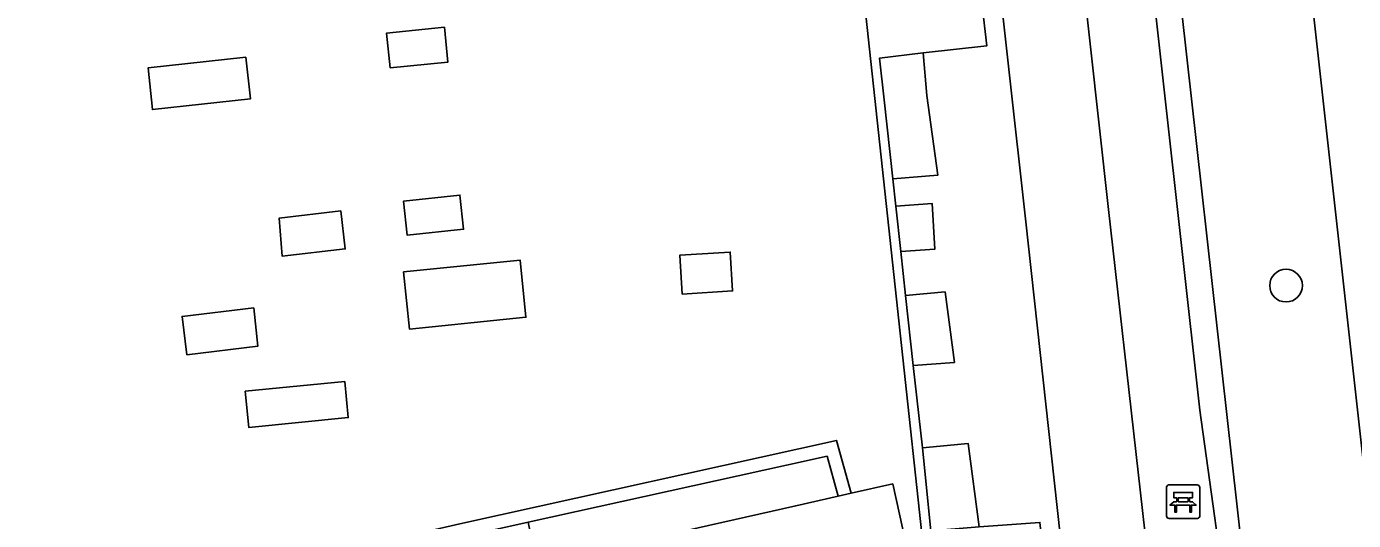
# Model space of a CAD drawing. Extents: x 161248 to 161848, y 384871 to 385383.
# Drawn here: x 161600.37 to 161640.06, y 385250.95 to 385265.73 of the extents above; entities that cross this region are included whole.
import ezdxf

# ---------------------------------------------------------------- set-up
doc = ezdxf.new("R2010")
doc.units = 0
for name, color, linetype in [('IMGEO_Bank', 7, 'Continuous'), ('IMGEO_Boom', 7, 'Continuous'), ('IMGEO_Groenvoorziening', 7, 'Continuous'), ('IMGEO_Haag', 7, 'Continuous'), ('IMGEO_Hek', 7, 'Continuous'), ('IMGEO_Voetpad_halfverhard', 7, 'Continuous'), ('IMGEO_Voetpad_open', 7, 'Continuous')]:
    doc.layers.add(name, color=color, linetype=linetype)

msp = doc.modelspace()

# ---------------------------------------------------------------- linework, layer by layer
at = {"layer": 'IMGEO_Bank'}
for p, q in [((161634.467, 385251.092), (161634.467, 385251.933)), ((161634.467, 385251.933), (161634.467, 385251.092)), ((161634.542, 385252.017), (161635.383, 385252.017)), ((161635.383, 385252.017), (161634.542, 385252.017)), ((161635.467, 385251.942), (161635.467, 385251.101)), ((161635.467, 385251.101), (161635.467, 385251.942)), ((161634.776, 385251.523), (161634.776, 385251.629)), ((161634.82, 385251.629), (161634.82, 385251.523)), ((161635.108, 385251.635), (161634.826, 385251.635)), ((161634.826, 385251.517), (161635.108, 385251.517)), ((161635.114, 385251.523), (161635.114, 385251.629)), ((161635.158, 385251.629), (161635.158, 385251.523)), ((161635.164, 385251.415), (161634.771, 385251.415)), ((161635.392, 385251.017), (161634.551, 385251.017)), ((161634.551, 385251.017), (161635.392, 385251.017))]:
    msp.add_line(p, q, dxfattribs=at)
for points in [[(161634.714, 385251.415), (161634.572, 385251.415), (161634.684, 385251.517), (161634.77, 385251.517)], [(161634.77, 385251.635), (161634.684, 385251.635), (161634.684, 385251.796), (161635.247, 385251.796), (161635.247, 385251.635), (161635.164, 385251.635)], [(161635.164, 385251.517), (161635.247, 385251.517), (161635.359, 385251.415), (161635.22, 385251.415)], [(161634.764, 385251.408), (161634.764, 385251.201), (161634.721, 385251.201), (161634.721, 385251.408)], [(161635.214, 385251.408), (161635.214, 385251.201), (161635.17, 385251.201), (161635.17, 385251.408)]]:
    msp.add_lwpolyline(points, dxfattribs=at)
for centre, radius, start, end in [((161634.545, 385251.939), 0.0779, 92.4484, 184.2845), ((161634.545, 385251.939), 0.0779, 92.4484, 184.2845), ((161635.389, 385251.939), 0.0779, 2.4484, 94.2845), ((161635.389, 385251.939), 0.0779, 2.4484, 94.2845), ((161634.769, 385251.628), 0.00671, 2.8957, 87.1043), ((161634.769, 385251.524), 0.00671, 272.8957, 357.1043), ((161634.826, 385251.628), 0.00671, 92.8957, 177.1043), ((161634.826, 385251.524), 0.00671, 182.8957, 267.1043), ((161635.108, 385251.628), 0.00671, 2.8957, 87.1043), ((161635.108, 385251.524), 0.00671, 272.8957, 357.1043), ((161635.165, 385251.628), 0.00671, 92.8957, 177.1043), ((161635.165, 385251.524), 0.00671, 182.8957, 267.1043), ((161634.545, 385251.095), 0.0779, 182.4484, 274.2845), ((161634.545, 385251.095), 0.0779, 182.4484, 274.2845), ((161634.714, 385251.408), 0.00671, 2.8957, 87.1043), ((161634.771, 385251.408), 0.00671, 92.8957, 177.1043), ((161635.163, 385251.408), 0.00671, 2.8957, 87.1043), ((161635.22, 385251.408), 0.00671, 92.8957, 177.1043), ((161635.389, 385251.095), 0.0779, 272.4484, 4.2845), ((161635.389, 385251.095), 0.0779, 272.4484, 4.2845)]:
    msp.add_arc(centre, radius, start, end, dxfattribs=at)
at = {"layer": 'IMGEO_Boom'}
msp.add_circle((161638.044, 385257.982), 0.489, dxfattribs=at)
at = {"layer": 'IMGEO_Groenvoorziening'}
for points in [[(161634.818, 385302.549), (161631.444, 385297.261), (161638.695, 385232.47), (161638.529, 385232.454), (161638.601, 385232.02), (161640.502, 385232.113), (161641.893, 385221.599), (161643.668, 385222.865)], [(161630.687, 385297.176), (161629.306, 385297.021), (161628.672, 385296.956), (161632.736, 385260.257), (161637.166, 385220.965), (161637.756, 385221.037), (161641.893, 385221.599), (161640.502, 385232.113), (161638.601, 385232.02), (161638.529, 385232.454), (161638.087, 385232.413), (161636.398, 385247.57), (161635.466, 385254.251)], [(161630.687, 385297.176), (161635.466, 385254.251), (161636.398, 385247.57), (161638.087, 385232.413), (161638.529, 385232.454), (161638.695, 385232.47), (161631.444, 385297.261)], [(161612.871, 385265.714), (161611.14, 385265.539), (161611.246, 385264.494), (161612.972, 385264.669)], [(161612.871, 385265.714), (161612.972, 385264.669), (161611.246, 385264.494), (161611.14, 385265.539)], [(161627.186, 385264.946), (161625.882, 385264.783), (161626.019, 385263.541), (161626.28, 385261.175), (161627.632, 385261.288), (161627.298, 385263.675)], [(161606.929, 385264.813), (161604.004, 385264.494), (161604.134, 385263.25), (161607.064, 385263.57)], [(161606.929, 385264.813), (161607.064, 385263.57), (161604.134, 385263.25), (161604.004, 385264.494)], [(161613.44, 385259.671), (161613.33, 385260.691), (161611.644, 385260.509), (161611.754, 385259.489)], [(161613.33, 385260.691), (161613.44, 385259.671), (161611.754, 385259.489), (161611.644, 385260.509)], [(161609.77, 385260.215), (161607.921, 385260), (161608.016, 385258.863), (161609.902, 385259.082)], [(161609.77, 385260.215), (161609.902, 385259.082), (161608.016, 385258.863), (161607.921, 385260)], [(161626.369, 385260.362), (161626.52, 385258.998), (161627.543, 385259.074), (161627.454, 385260.442)], [(161621.489, 385257.822), (161621.416, 385258.986), (161619.909, 385258.891), (161619.983, 385257.728)], [(161621.416, 385258.986), (161621.489, 385257.822), (161619.983, 385257.728), (161619.909, 385258.891)], [(161615.305, 385257.034), (161615.13, 385258.748), (161611.646, 385258.393), (161611.821, 385256.679)], [(161615.13, 385258.748), (161615.305, 385257.034), (161611.821, 385256.679), (161611.646, 385258.393)], [(161626.664, 385257.683), (161626.894, 385255.59), (161628.122, 385255.682), (161627.844, 385257.795)], [(161607.166, 385257.321), (161605.022, 385257.058), (161605.163, 385255.911), (161607.282, 385256.17)], [(161607.166, 385257.321), (161607.282, 385256.17), (161605.163, 385255.911), (161605.022, 385257.058)], [(161609.992, 385254.032), (161609.887, 385255.112), (161606.909, 385254.821), (161607.015, 385253.741)], [(161609.887, 385255.112), (161609.992, 385254.032), (161607.015, 385253.741), (161606.909, 385254.821)], [(161625.033, 385251.767), (161624.599, 385253.35), (161613.421, 385250.877), (161602.508, 385248.378), (161602.783, 385246.743), (161603.174, 385246.831), (161602.966, 385248.072), (161604.205, 385248.356), (161613.512, 385250.488), (161613.791, 385249.229), (161614.181, 385249.317), (161613.902, 385250.574), (161615.37, 385250.899), (161623.097, 385252.608), (161624.313, 385252.878), (161624.642, 385251.679)], [(161628.861, 385250.764), (161628.537, 385253.257), (161627.166, 385253.124), (161627.416, 385250.648)], [(161623.379, 385251.394), (161624.642, 385251.679), (161624.313, 385252.878), (161623.097, 385252.608), (161615.37, 385250.899), (161615.633, 385249.645)]]:
    msp.add_lwpolyline(points, close=True, dxfattribs=at)
for points in [[(161634.818, 385302.549), (161643.668, 385222.865)], [(161599.194, 385241.672), (161599.982, 385241.864), (161600.347, 385241.942), (161599.114, 385246.848), (161601.278, 385247.488), (161601.532, 385246.46), (161602.783, 385246.743), (161602.508, 385248.378), (161613.421, 385250.877), (161624.599, 385253.35), (161625.033, 385251.767), (161626.28, 385252.049), (161627.174, 385248.009), (161627.421, 385248.065), (161622.111, 385297.21)], [(161622.111, 385297.21), (161627.421, 385248.065), (161627.722, 385248.133), (161630.912, 385248.856), (161630.784, 385250), (161630.684, 385250.897), (161628.861, 385250.764), (161627.416, 385250.648), (161627.166, 385253.124), (161626.894, 385255.59), (161626.664, 385257.683), (161626.52, 385258.998), (161626.369, 385260.362), (161626.28, 385261.175), (161626.019, 385263.541), (161625.882, 385264.783), (161627.186, 385264.946), (161629.091, 385265.155), (161628.898, 385266.882)], [(161628.898, 385266.882), (161629.091, 385265.155), (161627.186, 385264.946), (161627.298, 385263.675), (161627.632, 385261.288), (161626.28, 385261.175), (161626.369, 385260.362), (161627.454, 385260.442), (161627.543, 385259.074), (161626.52, 385258.998), (161626.664, 385257.683), (161627.844, 385257.795), (161628.122, 385255.682), (161626.894, 385255.59), (161627.166, 385253.124), (161628.537, 385253.257), (161628.861, 385250.764), (161630.684, 385250.897), (161630.784, 385250), (161630.912, 385248.856), (161631.46, 385248.983), (161630.262, 385259.889), (161626.253, 385295.909)]]:
    msp.add_lwpolyline(points, dxfattribs=at)
at = {"layer": 'IMGEO_Haag'}
msp.add_lwpolyline([(161622.111, 385297.21), (161627.421, 385248.065), (161627.722, 385248.133), (161630.912, 385248.856), (161630.784, 385250), (161630.684, 385250.897), (161628.861, 385250.764), (161627.416, 385250.648), (161627.166, 385253.124), (161626.894, 385255.59), (161626.664, 385257.683), (161626.52, 385258.998), (161626.369, 385260.362), (161626.28, 385261.175), (161626.019, 385263.541), (161625.882, 385264.783), (161627.186, 385264.946), (161629.091, 385265.155), (161628.898, 385266.882)], dxfattribs=at)
msp.add_lwpolyline([(161625.033, 385251.767), (161624.599, 385253.35), (161613.421, 385250.877), (161602.508, 385248.378), (161602.783, 385246.743), (161603.174, 385246.831), (161602.966, 385248.072), (161604.205, 385248.356), (161613.512, 385250.488), (161613.791, 385249.229), (161614.181, 385249.317), (161613.902, 385250.574), (161615.37, 385250.899), (161623.097, 385252.608), (161624.313, 385252.878), (161624.642, 385251.679)], close=True, dxfattribs=at)
at = {"layer": 'IMGEO_Hek'}
msp.add_lwpolyline([(161634.818, 385302.549), (161643.668, 385222.865)], dxfattribs=at)
at = {"layer": 'IMGEO_Voetpad_halfverhard'}
for points in [[(161632.736, 385260.257), (161628.672, 385296.956), (161628.534, 385298.2)], [(161626.253, 385295.909), (161630.262, 385259.889), (161631.46, 385248.983), (161631.632, 385247.425), (161634.133, 385224.662), (161634.631, 385220.13), (161637.241, 385220.3), (161637.21, 385220.572), (161637.166, 385220.965), (161632.736, 385260.257)]]:
    msp.add_lwpolyline(points, dxfattribs=at)
at = {"layer": 'IMGEO_Voetpad_open'}
msp.add_lwpolyline([(161627.174, 385248.009), (161626.28, 385252.049), (161625.033, 385251.767), (161624.642, 385251.679), (161623.379, 385251.394), (161615.633, 385249.645)], dxfattribs=at)

doc.saveas('drawing.dxf')
